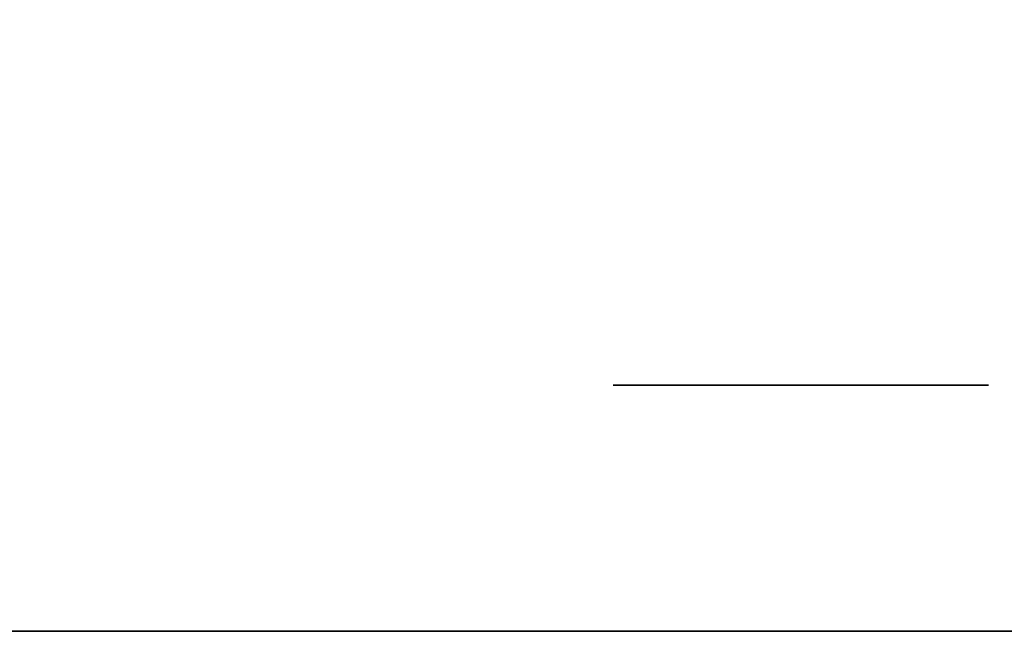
# Model space of a CAD drawing. Extents: x -1299 to -1246.9, y 2743.7 to 2747.9.
# Tile 272 of 1056: x -1289.0966 to -1289.0546, y 2744.7824 to 2744.8085. Entities that reach past the tile are written whole.
import ezdxf

# ---------------------------------------------------------------- set-up
doc = ezdxf.new("R2010")
doc.units = 0
doc.header["$LTSCALE"] = 150
doc.header["$MEASUREMENT"] = 0
doc.layers.add('3DFACE_BOLT', color=7, linetype='CONTINUOUS')
doc.layers.add('3DFACE_SHAPE', color=7, linetype='CONTINUOUS')

msp = doc.modelspace()

# ---------------------------------------------------------------- linework, layer by layer
at = {"layer": '3DFACE_BOLT', "color": 1}
for points, invisible_edges in [([(-1289.071319, 2744.842949, 0.138), (-1289.070927, 2744.842949, 0.135528), (-1289.071319, 2744.792949, 0.138)], 14), ([(-1289.071319, 2744.792949, 0.138), (-1289.070927, 2744.842949, 0.135528), (-1289.070927, 2744.792949, 0.135528)], 3), ([(-1289.070927, 2744.842949, 0.140472), (-1289.071319, 2744.842949, 0.138), (-1289.070927, 2744.792949, 0.140472)], 14), ([(-1289.070927, 2744.792949, 0.140472), (-1289.071319, 2744.842949, 0.138), (-1289.071319, 2744.792949, 0.138)], 3), ([(-1289.071319, 2744.842949, 0.068), (-1289.070927, 2744.842949, 0.065528), (-1289.071319, 2744.792949, 0.068)], 14), ([(-1289.071319, 2744.792949, 0.068), (-1289.070927, 2744.842949, 0.065528), (-1289.070927, 2744.792949, 0.065528)], 3), ([(-1289.070927, 2744.842949, 0.070472), (-1289.071319, 2744.842949, 0.068), (-1289.070927, 2744.792949, 0.070472)], 14), ([(-1289.070927, 2744.792949, 0.070472), (-1289.071319, 2744.842949, 0.068), (-1289.071319, 2744.792949, 0.068)], 3), ([(-1289.070927, 2744.842949, 0.135528), (-1289.069791, 2744.842949, 0.133298), (-1289.070927, 2744.792949, 0.135528)], 14), ([(-1289.070927, 2744.792949, 0.135528), (-1289.069791, 2744.842949, 0.133298), (-1289.069791, 2744.792949, 0.133298)], 3), ([(-1289.069791, 2744.842949, 0.142702), (-1289.070927, 2744.842949, 0.140472), (-1289.069791, 2744.792949, 0.142702)], 14), ([(-1289.069791, 2744.792949, 0.142702), (-1289.070927, 2744.842949, 0.140472), (-1289.070927, 2744.792949, 0.140472)], 3), ([(-1289.070927, 2744.842949, 0.065528), (-1289.069791, 2744.842949, 0.063298), (-1289.070927, 2744.792949, 0.065528)], 14), ([(-1289.070927, 2744.792949, 0.065528), (-1289.069791, 2744.842949, 0.063298), (-1289.069791, 2744.792949, 0.063298)], 3), ([(-1289.069791, 2744.842949, 0.072702), (-1289.070927, 2744.842949, 0.070472), (-1289.069791, 2744.792949, 0.072702)], 14), ([(-1289.069791, 2744.792949, 0.072702), (-1289.070927, 2744.842949, 0.070472), (-1289.070927, 2744.792949, 0.070472)], 3), ([(-1289.069791, 2744.842949, 0.133298), (-1289.068021, 2744.842949, 0.131528), (-1289.069791, 2744.792949, 0.133298)], 14), ([(-1289.069791, 2744.792949, 0.133298), (-1289.068021, 2744.842949, 0.131528), (-1289.068021, 2744.792949, 0.131528)], 3), ([(-1289.068021, 2744.842949, 0.144472), (-1289.069791, 2744.842949, 0.142702), (-1289.068021, 2744.792949, 0.144472)], 14), ([(-1289.068021, 2744.792949, 0.144472), (-1289.069791, 2744.842949, 0.142702), (-1289.069791, 2744.792949, 0.142702)], 3), ([(-1289.069791, 2744.842949, 0.063298), (-1289.068021, 2744.842949, 0.061528), (-1289.069791, 2744.792949, 0.063298)], 14), ([(-1289.069791, 2744.792949, 0.063298), (-1289.068021, 2744.842949, 0.061528), (-1289.068021, 2744.792949, 0.061528)], 3), ([(-1289.068021, 2744.842949, 0.074472), (-1289.069791, 2744.842949, 0.072702), (-1289.068021, 2744.792949, 0.074472)], 14), ([(-1289.068021, 2744.792949, 0.074472), (-1289.069791, 2744.842949, 0.072702), (-1289.069791, 2744.792949, 0.072702)], 3), ([(-1289.068021, 2744.842949, 0.131528), (-1289.065791, 2744.842949, 0.130392), (-1289.068021, 2744.792949, 0.131528)], 14), ([(-1289.068021, 2744.792949, 0.131528), (-1289.065791, 2744.842949, 0.130392), (-1289.065791, 2744.792949, 0.130392)], 3), ([(-1289.065791, 2744.842949, 0.145608), (-1289.068021, 2744.842949, 0.144472), (-1289.065791, 2744.792949, 0.145608)], 14), ([(-1289.065791, 2744.792949, 0.145608), (-1289.068021, 2744.842949, 0.144472), (-1289.068021, 2744.792949, 0.144472)], 3), ([(-1289.068021, 2744.842949, 0.061528), (-1289.065791, 2744.842949, 0.060392), (-1289.068021, 2744.792949, 0.061528)], 14), ([(-1289.068021, 2744.792949, 0.061528), (-1289.065791, 2744.842949, 0.060392), (-1289.065791, 2744.792949, 0.060392)], 3), ([(-1289.065791, 2744.842949, 0.075608), (-1289.068021, 2744.842949, 0.074472), (-1289.065791, 2744.792949, 0.075608)], 14), ([(-1289.065791, 2744.792949, 0.075608), (-1289.068021, 2744.842949, 0.074472), (-1289.068021, 2744.792949, 0.074472)], 3), ([(-1289.065791, 2744.842949, 0.130392), (-1289.063319, 2744.842949, 0.13), (-1289.065791, 2744.792949, 0.130392)], 14), ([(-1289.065791, 2744.792949, 0.130392), (-1289.063319, 2744.842949, 0.13), (-1289.063319, 2744.792949, 0.13)], 3), ([(-1289.063319, 2744.842949, 0.146), (-1289.065791, 2744.842949, 0.145608), (-1289.063319, 2744.792949, 0.146)], 14), ([(-1289.063319, 2744.792949, 0.146), (-1289.065791, 2744.842949, 0.145608), (-1289.065791, 2744.792949, 0.145608)], 3), ([(-1289.065791, 2744.842949, 0.060392), (-1289.063319, 2744.842949, 0.06), (-1289.065791, 2744.792949, 0.060392)], 14), ([(-1289.065791, 2744.792949, 0.060392), (-1289.063319, 2744.842949, 0.06), (-1289.063319, 2744.792949, 0.06)], 3), ([(-1289.063319, 2744.842949, 0.076), (-1289.065791, 2744.842949, 0.075608), (-1289.063319, 2744.792949, 0.076)], 14), ([(-1289.063319, 2744.792949, 0.076), (-1289.065791, 2744.842949, 0.075608), (-1289.065791, 2744.792949, 0.075608)], 3), ([(-1289.063319, 2744.842949, 0.13), (-1289.060847, 2744.842949, 0.130392), (-1289.063319, 2744.792949, 0.13)], 14), ([(-1289.063319, 2744.792949, 0.13), (-1289.060847, 2744.842949, 0.130392), (-1289.060847, 2744.792949, 0.130392)], 3), ([(-1289.060847, 2744.842949, 0.145608), (-1289.063319, 2744.842949, 0.146), (-1289.060847, 2744.792949, 0.145608)], 14), ([(-1289.060847, 2744.792949, 0.145608), (-1289.063319, 2744.842949, 0.146), (-1289.063319, 2744.792949, 0.146)], 3), ([(-1289.063319, 2744.842949, 0.06), (-1289.060847, 2744.842949, 0.060392), (-1289.063319, 2744.792949, 0.06)], 14), ([(-1289.063319, 2744.792949, 0.06), (-1289.060847, 2744.842949, 0.060392), (-1289.060847, 2744.792949, 0.060392)], 3), ([(-1289.060847, 2744.842949, 0.075608), (-1289.063319, 2744.842949, 0.076), (-1289.060847, 2744.792949, 0.075608)], 14), ([(-1289.060847, 2744.792949, 0.075608), (-1289.063319, 2744.842949, 0.076), (-1289.063319, 2744.792949, 0.076)], 3), ([(-1289.060847, 2744.842949, 0.130392), (-1289.058616, 2744.842949, 0.131528), (-1289.060847, 2744.792949, 0.130392)], 14), ([(-1289.060847, 2744.792949, 0.130392), (-1289.058616, 2744.842949, 0.131528), (-1289.058616, 2744.792949, 0.131528)], 3), ([(-1289.058616, 2744.842949, 0.144472), (-1289.060847, 2744.842949, 0.145608), (-1289.058616, 2744.792949, 0.144472)], 14), ([(-1289.058616, 2744.792949, 0.144472), (-1289.060847, 2744.842949, 0.145608), (-1289.060847, 2744.792949, 0.145608)], 3), ([(-1289.060847, 2744.842949, 0.060392), (-1289.058616, 2744.842949, 0.061528), (-1289.060847, 2744.792949, 0.060392)], 14), ([(-1289.060847, 2744.792949, 0.060392), (-1289.058616, 2744.842949, 0.061528), (-1289.058616, 2744.792949, 0.061528)], 3), ([(-1289.058616, 2744.842949, 0.074472), (-1289.060847, 2744.842949, 0.075608), (-1289.058616, 2744.792949, 0.074472)], 14), ([(-1289.058616, 2744.792949, 0.074472), (-1289.060847, 2744.842949, 0.075608), (-1289.060847, 2744.792949, 0.075608)], 3), ([(-1289.058616, 2744.842949, 0.131528), (-1289.056847, 2744.842949, 0.133298), (-1289.058616, 2744.792949, 0.131528)], 14), ([(-1289.058616, 2744.792949, 0.131528), (-1289.056847, 2744.842949, 0.133298), (-1289.056847, 2744.792949, 0.133298)], 3), ([(-1289.056847, 2744.842949, 0.142702), (-1289.058616, 2744.842949, 0.144472), (-1289.056847, 2744.792949, 0.142702)], 14), ([(-1289.056847, 2744.792949, 0.142702), (-1289.058616, 2744.842949, 0.144472), (-1289.058616, 2744.792949, 0.144472)], 3), ([(-1289.058616, 2744.842949, 0.061528), (-1289.056847, 2744.842949, 0.063298), (-1289.058616, 2744.792949, 0.061528)], 14), ([(-1289.058616, 2744.792949, 0.061528), (-1289.056847, 2744.842949, 0.063298), (-1289.056847, 2744.792949, 0.063298)], 3), ([(-1289.056847, 2744.842949, 0.072702), (-1289.058616, 2744.842949, 0.074472), (-1289.056847, 2744.792949, 0.072702)], 14), ([(-1289.056847, 2744.792949, 0.072702), (-1289.058616, 2744.842949, 0.074472), (-1289.058616, 2744.792949, 0.074472)], 3), ([(-1289.056847, 2744.842949, 0.133298), (-1289.05571, 2744.842949, 0.135528), (-1289.056847, 2744.792949, 0.133298)], 14), ([(-1289.056847, 2744.792949, 0.133298), (-1289.05571, 2744.842949, 0.135528), (-1289.05571, 2744.792949, 0.135528)], 3), ([(-1289.05571, 2744.842949, 0.140472), (-1289.056847, 2744.842949, 0.142702), (-1289.05571, 2744.792949, 0.140472)], 14), ([(-1289.05571, 2744.792949, 0.140472), (-1289.056847, 2744.842949, 0.142702), (-1289.056847, 2744.792949, 0.142702)], 3), ([(-1289.056847, 2744.842949, 0.063298), (-1289.05571, 2744.842949, 0.065528), (-1289.056847, 2744.792949, 0.063298)], 14), ([(-1289.056847, 2744.792949, 0.063298), (-1289.05571, 2744.842949, 0.065528), (-1289.05571, 2744.792949, 0.065528)], 3), ([(-1289.05571, 2744.842949, 0.070472), (-1289.056847, 2744.842949, 0.072702), (-1289.05571, 2744.792949, 0.070472)], 14), ([(-1289.05571, 2744.792949, 0.070472), (-1289.056847, 2744.842949, 0.072702), (-1289.056847, 2744.792949, 0.072702)], 3), ([(-1289.05571, 2744.842949, 0.135528), (-1289.055319, 2744.842949, 0.138), (-1289.05571, 2744.792949, 0.135528)], 14), ([(-1289.05571, 2744.792949, 0.135528), (-1289.055319, 2744.842949, 0.138), (-1289.055319, 2744.792949, 0.138)], 3), ([(-1289.055319, 2744.842949, 0.138), (-1289.05571, 2744.842949, 0.140472), (-1289.055319, 2744.792949, 0.138)], 14), ([(-1289.055319, 2744.792949, 0.138), (-1289.05571, 2744.842949, 0.140472), (-1289.05571, 2744.792949, 0.140472)], 3), ([(-1289.05571, 2744.842949, 0.065528), (-1289.055319, 2744.842949, 0.068), (-1289.05571, 2744.792949, 0.065528)], 14), ([(-1289.05571, 2744.792949, 0.065528), (-1289.055319, 2744.842949, 0.068), (-1289.055319, 2744.792949, 0.068)], 3), ([(-1289.055319, 2744.842949, 0.068), (-1289.05571, 2744.842949, 0.070472), (-1289.055319, 2744.792949, 0.068)], 14), ([(-1289.055319, 2744.792949, 0.068), (-1289.05571, 2744.842949, 0.070472), (-1289.05571, 2744.792949, 0.070472)], 3), ([(-1289.071319, 2744.792949, 0.138), (-1289.070927, 2744.792949, 0.135528), (-1289.070927, 2744.792949, 0.140472)], 2), ([(-1289.071319, 2744.792949, 0.068), (-1289.070927, 2744.792949, 0.065528), (-1289.070927, 2744.792949, 0.070472)], 2), ([(-1289.070927, 2744.792949, 0.135528), (-1289.069791, 2744.792949, 0.133298), (-1289.070927, 2744.792949, 0.140472)], 14), ([(-1289.070927, 2744.792949, 0.140472), (-1289.069791, 2744.792949, 0.133298), (-1289.069791, 2744.792949, 0.142702)], 3), ([(-1289.070927, 2744.792949, 0.065528), (-1289.069791, 2744.792949, 0.063298), (-1289.070927, 2744.792949, 0.070472)], 14), ([(-1289.070927, 2744.792949, 0.070472), (-1289.069791, 2744.792949, 0.063298), (-1289.069791, 2744.792949, 0.072702)], 3), ([(-1289.069791, 2744.792949, 0.133298), (-1289.068021, 2744.792949, 0.131528), (-1289.069791, 2744.792949, 0.142702)], 14), ([(-1289.069791, 2744.792949, 0.142702), (-1289.068021, 2744.792949, 0.131528), (-1289.068021, 2744.792949, 0.144472)], 3), ([(-1289.069791, 2744.792949, 0.063298), (-1289.068021, 2744.792949, 0.061528), (-1289.069791, 2744.792949, 0.072702)], 14), ([(-1289.069791, 2744.792949, 0.072702), (-1289.068021, 2744.792949, 0.061528), (-1289.068021, 2744.792949, 0.074472)], 3), ([(-1289.068021, 2744.792949, 0.131528), (-1289.065791, 2744.792949, 0.130392), (-1289.068021, 2744.792949, 0.144472)], 14), ([(-1289.068021, 2744.792949, 0.144472), (-1289.065791, 2744.792949, 0.130392), (-1289.065791, 2744.792949, 0.145608)], 3), ([(-1289.068021, 2744.792949, 0.061528), (-1289.065791, 2744.792949, 0.060392), (-1289.068021, 2744.792949, 0.074472)], 14), ([(-1289.068021, 2744.792949, 0.074472), (-1289.065791, 2744.792949, 0.060392), (-1289.065791, 2744.792949, 0.075608)], 3), ([(-1289.065791, 2744.792949, 0.130392), (-1289.063319, 2744.792949, 0.13), (-1289.065791, 2744.792949, 0.145608)], 14), ([(-1289.065791, 2744.792949, 0.145608), (-1289.063319, 2744.792949, 0.13), (-1289.063319, 2744.792949, 0.146)], 3), ([(-1289.065791, 2744.792949, 0.060392), (-1289.063319, 2744.792949, 0.06), (-1289.065791, 2744.792949, 0.075608)], 14), ([(-1289.065791, 2744.792949, 0.075608), (-1289.063319, 2744.792949, 0.06), (-1289.063319, 2744.792949, 0.076)], 3), ([(-1289.063319, 2744.792949, 0.13), (-1289.060847, 2744.792949, 0.130392), (-1289.063319, 2744.792949, 0.146)], 14), ([(-1289.063319, 2744.792949, 0.146), (-1289.060847, 2744.792949, 0.130392), (-1289.060847, 2744.792949, 0.145608)], 3), ([(-1289.063319, 2744.792949, 0.06), (-1289.060847, 2744.792949, 0.060392), (-1289.063319, 2744.792949, 0.076)], 14), ([(-1289.063319, 2744.792949, 0.076), (-1289.060847, 2744.792949, 0.060392), (-1289.060847, 2744.792949, 0.075608)], 3), ([(-1289.060847, 2744.792949, 0.130392), (-1289.058616, 2744.792949, 0.131528), (-1289.060847, 2744.792949, 0.145608)], 14), ([(-1289.060847, 2744.792949, 0.145608), (-1289.058616, 2744.792949, 0.131528), (-1289.058616, 2744.792949, 0.144472)], 3), ([(-1289.060847, 2744.792949, 0.060392), (-1289.058616, 2744.792949, 0.061528), (-1289.060847, 2744.792949, 0.075608)], 14), ([(-1289.060847, 2744.792949, 0.075608), (-1289.058616, 2744.792949, 0.061528), (-1289.058616, 2744.792949, 0.074472)], 3), ([(-1289.058616, 2744.792949, 0.131528), (-1289.056847, 2744.792949, 0.133298), (-1289.058616, 2744.792949, 0.144472)], 14), ([(-1289.058616, 2744.792949, 0.144472), (-1289.056847, 2744.792949, 0.133298), (-1289.056847, 2744.792949, 0.142702)], 3), ([(-1289.058616, 2744.792949, 0.061528), (-1289.056847, 2744.792949, 0.063298), (-1289.058616, 2744.792949, 0.074472)], 14), ([(-1289.058616, 2744.792949, 0.074472), (-1289.056847, 2744.792949, 0.063298), (-1289.056847, 2744.792949, 0.072702)], 3), ([(-1289.056847, 2744.792949, 0.133298), (-1289.05571, 2744.792949, 0.135528), (-1289.056847, 2744.792949, 0.142702)], 14), ([(-1289.056847, 2744.792949, 0.142702), (-1289.05571, 2744.792949, 0.135528), (-1289.05571, 2744.792949, 0.140472)], 3), ([(-1289.056847, 2744.792949, 0.063298), (-1289.05571, 2744.792949, 0.065528), (-1289.056847, 2744.792949, 0.072702)], 14), ([(-1289.056847, 2744.792949, 0.072702), (-1289.05571, 2744.792949, 0.065528), (-1289.05571, 2744.792949, 0.070472)], 3), ([(-1289.05571, 2744.792949, 0.135528), (-1289.055319, 2744.792949, 0.138), (-1289.05571, 2744.792949, 0.140472)], 12), ([(-1289.05571, 2744.792949, 0.065528), (-1289.055319, 2744.792949, 0.068), (-1289.05571, 2744.792949, 0.070472)], 12)]:
    msp.add_3dface(points, dxfattribs=dict(at, invisible_edges=invisible_edges))
at = {"layer": '3DFACE_SHAPE', "color": 13}
for points, invisible_edges in [([(-1289.046219, 2744.884449, 0.206), (-1292.944219, 2744.884449, 0.206), (-1289.046219, 2744.782449, 0.206)], 2), ([(-1292.944219, 2744.884449, 0.206), (-1292.944219, 2744.782449, 0.206), (-1289.046219, 2744.782449, 0.206)], 12), ([(-1289.046219, 2744.782449), (-1292.944219, 2744.782449), (-1289.046219, 2744.884449)], 2), ([(-1292.944219, 2744.782449), (-1292.944219, 2744.884449), (-1289.046219, 2744.884449)], 12), ([(-1289.046219, 2744.782449, 0.198), (-1292.944219, 2744.782449, 0.198), (-1289.046219, 2744.830349, 0.198)], 2), ([(-1292.944219, 2744.782449, 0.198), (-1292.944219, 2744.830349, 0.198), (-1289.046219, 2744.830349, 0.198)], 12), ([(-1289.046219, 2744.830349, 0.008), (-1292.944219, 2744.830349, 0.008), (-1289.046219, 2744.782449, 0.008)], 2), ([(-1292.944219, 2744.830349, 0.008), (-1292.944219, 2744.782449, 0.008), (-1289.046219, 2744.782449, 0.008)], 12), ([(-1289.046219, 2744.782449, 0.206), (-1292.944219, 2744.782449, 0.206), (-1289.046219, 2744.782449, 0.198)], 2), ([(-1292.944219, 2744.782449, 0.206), (-1292.944219, 2744.782449, 0.198), (-1289.046219, 2744.782449, 0.198)], 12), ([(-1289.046219, 2744.782449, 0.008), (-1292.944219, 2744.782449, 0.008), (-1289.046219, 2744.782449)], 2), ([(-1292.944219, 2744.782449, 0.008), (-1292.944219, 2744.782449), (-1289.046219, 2744.782449)], 12)]:
    msp.add_3dface(points, dxfattribs=dict(at, invisible_edges=invisible_edges))

doc.saveas('drawing.dxf')
